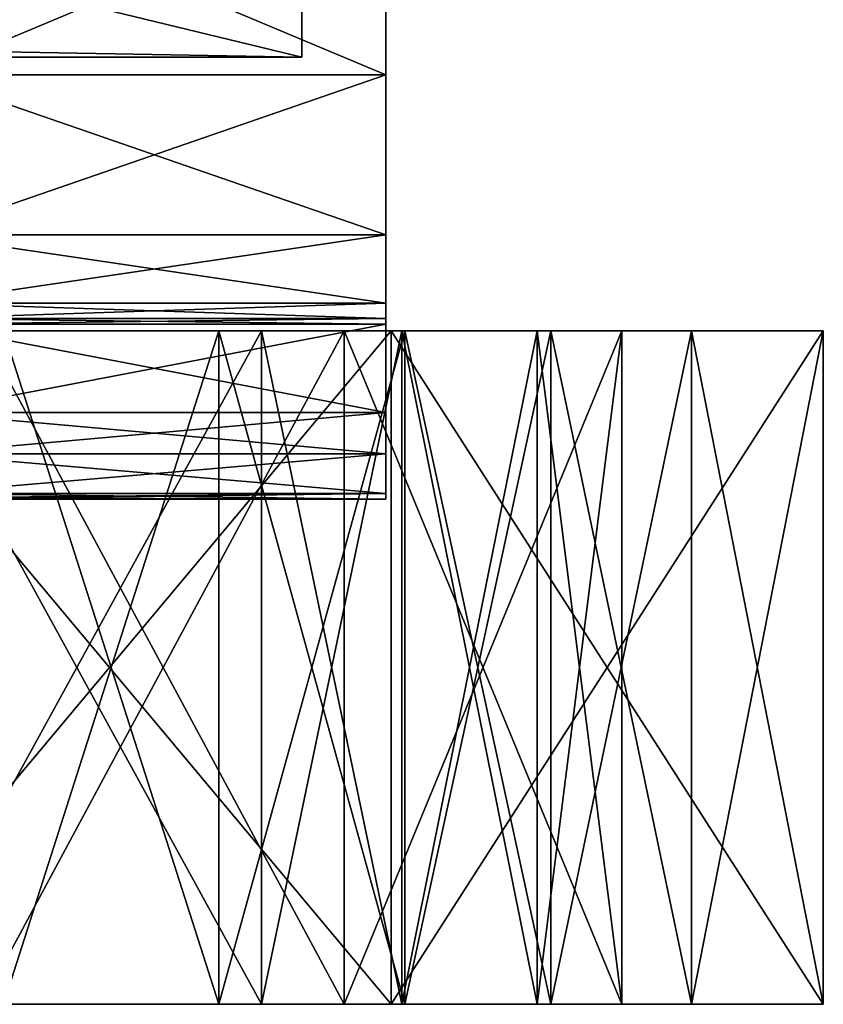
# Model space of a CAD drawing. Header units: millimetres. Extents: x -50 to 50, y -22 to 96.
# Tile 275 of 374: x 40 to 50, y -22 to -10. Entities that reach past the tile are written whole.
import ezdxf

# ---------------------------------------------------------------- set-up
doc = ezdxf.new("R2010")
doc.units = ezdxf.units.MM
doc.header["$LTSCALE"] = 65.185185
for name, color, linetype in [('1086', 7, 'CONTINUOUS'), ('1087', 7, 'CONTINUOUS'), ('1088', 7, 'CONTINUOUS'), ('1157', 7, 'CONTINUOUS'), ('1166', 7, 'CONTINUOUS'), ('1167', 7, 'CONTINUOUS'), ('1229', 7, 'CONTINUOUS'), ('1519', 7, 'CONTINUOUS'), ('1520', 7, 'CONTINUOUS'), ('1522', 7, 'CONTINUOUS'), ('1523', 7, 'CONTINUOUS'), ('1524', 7, 'CONTINUOUS'), ('1525', 7, 'CONTINUOUS'), ('1526', 7, 'CONTINUOUS'), ('1540', 7, 'CONTINUOUS'), ('1542', 7, 'CONTINUOUS'), ('1543', 7, 'CONTINUOUS'), ('1544', 7, 'CONTINUOUS'), ('1547', 7, 'CONTINUOUS'), ('1548', 7, 'CONTINUOUS'), ('3402', 7, 'CONTINUOUS'), ('800', 7, 'CONTINUOUS'), ('807', 7, 'CONTINUOUS'), ('808', 7, 'CONTINUOUS'), ('809', 7, 'CONTINUOUS'), ('939', 7, 'CONTINUOUS'), ('940', 7, 'CONTINUOUS'), ('941', 7, 'CONTINUOUS'), ('942', 7, 'CONTINUOUS'), ('943', 7, 'CONTINUOUS'), ('944', 7, 'CONTINUOUS')]:
    doc.layers.add(name, color=color, linetype=linetype)

msp = doc.modelspace()

# ---------------------------------------------------------------- linework, layer by layer
at = {"layer": '1086', "linetype": 'CONTINUOUS'}
for points in [[(39, -13.923, -6.811), (39, -13.923, -7.75), (44.5, -13.923, -7.75), (39, -13.923, -6.811)], [(39, -13.923, -6.811), (44.5, -13.923, -7.75), (44.5, -13.923, -6.811), (39, -13.923, -6.811)]]:
    msp.add_3dface(points, dxfattribs=at)
at = {"layer": '1087', "linetype": 'CONTINUOUS'}
for points in [[(39, -13.856, -8), (39, -13.673, -8.183), (44.5, -13.856, -8), (39, -13.856, -8)], [(39, -13.673, -8.183), (44.5, -13.673, -8.183), (44.5, -13.856, -8), (39, -13.673, -8.183)], [(39, -13.923, -7.75), (39, -13.856, -8), (44.5, -13.923, -7.75), (39, -13.923, -7.75)], [(39, -13.856, -8), (44.5, -13.856, -8), (44.5, -13.923, -7.75), (39, -13.856, -8)]]:
    msp.add_3dface(points, dxfattribs=at)
at = {"layer": '1088', "linetype": 'CONTINUOUS'}
for points in [[(39, -13.673, -8.183), (39, -12.86, -8.653), (44.5, -12.86, -8.653), (39, -13.673, -8.183)], [(39, -13.673, -8.183), (44.5, -12.86, -8.653), (44.5, -13.673, -8.183), (39, -13.673, -8.183)]]:
    msp.add_3dface(points, dxfattribs=at)
at = {"layer": '1157', "linetype": 'CONTINUOUS'}
for points in [[(39, -8.653, 12.86), (39, -10.96, 10.96), (44.5, -8.653, 12.86), (39, -8.653, 12.86)], [(39, -10.96, 10.96), (44.5, -10.96, 10.96), (44.5, -8.653, 12.86), (39, -10.96, 10.96)], [(39, -10.96, 10.96), (39, -12.86, 8.653), (44.5, -10.96, 10.96), (39, -10.96, 10.96)], [(39, -12.86, 8.653), (44.5, -12.86, 8.653), (44.5, -10.96, 10.96), (39, -12.86, 8.653)]]:
    msp.add_3dface(points, dxfattribs=at)
at = {"layer": '1166', "linetype": 'CONTINUOUS'}
for points in [[(39, -10.96, -10.96), (39, -8.653, -12.86), (44.5, -10.96, -10.96), (39, -10.96, -10.96)], [(39, -8.653, -12.86), (44.5, -8.653, -12.86), (44.5, -10.96, -10.96), (39, -8.653, -12.86)], [(39, -12.86, -8.653), (39, -10.96, -10.96), (44.5, -12.86, -8.653), (39, -12.86, -8.653)], [(44.5, -12.86, -8.653), (39, -10.96, -10.96), (44.5, -10.96, -10.96), (44.5, -12.86, -8.653)]]:
    msp.add_3dface(points, dxfattribs=at)
at = {"layer": '1167', "linetype": 'CONTINUOUS'}
for points in [[(39, -14.972, -4.012), (39, -13.923, -6.811), (44.5, -14.972, -4.012), (39, -14.972, -4.012)], [(39, -13.923, -6.811), (44.5, -13.923, -6.811), (44.5, -14.972, -4.012), (39, -13.923, -6.811)], [(39, -15.463, -1.063), (39, -14.972, -4.012), (44.5, -15.463, -1.063), (39, -15.463, -1.063)], [(39, -14.972, -4.012), (44.5, -14.972, -4.012), (44.5, -15.463, -1.063), (39, -14.972, -4.012)]]:
    msp.add_3dface(points, dxfattribs=at)
at = {"layer": '1229', "color": 7, "linetype": 'CONTINUOUS', "true_color": 0xe0f2ff}
for points in [[(44.563, -22, -33.135), (37.872, -22, -35.194), (44.005, -22, -35.572), (44.563, -22, -33.135)], [(44.005, -22, -35.572), (37.872, -22, -35.194), (39.704, -22, -36.895), (44.005, -22, -35.572)], [(37.872, -22, 35.194), (44.563, -22, 33.135), (39.704, -22, 36.895), (37.872, -22, 35.194)], [(39.959, -22, -50), (42.518, -22, -49.515), (38.635, -22, -47.301), (39.959, -22, -50)], [(42.518, -22, -49.515), (43.022, -22, -46.296), (38.635, -22, -47.301), (42.518, -22, -49.515)], [(43.022, -22, 46.296), (39.959, -22, 50), (38.635, -22, 47.301), (43.022, -22, 46.296)], [(39.704, -22, 36.895), (44.563, -22, 33.135), (44.005, -22, 35.572), (39.704, -22, 36.895)], [(42.518, -22, 49.515), (39.959, -22, 50), (43.022, -22, 46.296), (42.518, -22, 49.515)], [(42.518, -22, -49.515), (44.724, -22, -48.128), (43.022, -22, -46.296), (42.518, -22, -49.515)], [(44.724, -22, 48.128), (42.518, -22, 49.515), (44.689, -22, 44.689), (44.724, -22, 48.128)], [(44.689, -22, 44.689), (42.518, -22, 49.515), (43.022, -22, 46.296), (44.689, -22, 44.689)], [(43.022, -22, -46.296), (44.724, -22, -48.128), (44.689, -22, -44.689), (43.022, -22, -46.296)], [(47.301, -22, -38.635), (44.563, -22, -33.135), (44.005, -22, -35.572), (47.301, -22, -38.635)], [(44.005, -22, 35.572), (44.563, -22, 33.135), (47.301, -22, 38.635), (44.005, -22, 35.572)], [(49.691, -22, -37.9), (44.563, -22, -33.135), (47.301, -22, -38.635), (49.691, -22, -37.9)], [(44.563, -22, 33.135), (49.691, -22, 37.9), (47.301, -22, 38.635), (44.563, -22, 33.135)], [(44.689, -22, -44.689), (44.724, -22, -48.128), (46.296, -22, -43.022), (44.689, -22, -44.689)], [(46.296, -22, 43.022), (44.724, -22, 48.128), (44.689, -22, 44.689), (46.296, -22, 43.022)], [(44.724, -22, -48.128), (46.457, -22, -46.457), (46.296, -22, -43.022), (44.724, -22, -48.128)], [(46.457, -22, 46.457), (44.724, -22, 48.128), (46.296, -22, 43.022), (46.457, -22, 46.457)], [(46.296, -22, -43.022), (46.457, -22, -46.457), (47.301, -22, -38.635), (46.296, -22, -43.022)], [(46.457, -22, 46.457), (46.296, -22, 43.022), (47.301, -22, 38.635), (46.457, -22, 46.457)], [(46.457, -22, -46.457), (48.128, -22, -44.724), (47.301, -22, -38.635), (46.457, -22, -46.457)], [(48.128, -22, 44.724), (46.457, -22, 46.457), (47.301, -22, 38.635), (48.128, -22, 44.724)], [(48.128, -22, -44.724), (49.691, -22, -37.9), (47.301, -22, -38.635), (48.128, -22, -44.724)], [(49.691, -22, 37.9), (48.128, -22, 44.724), (47.301, -22, 38.635), (49.691, -22, 37.9)]]:
    msp.add_3dface(points, dxfattribs=at)
at = {"layer": '1519', "color": 7, "linetype": 'CONTINUOUS', "true_color": 0xe0f2ff}
for points in [[(44.563, -14, 33.135), (37.872, -14, 35.194), (44.005, -14, 35.572), (44.563, -14, 33.135)], [(44.005, -14, 35.572), (37.872, -14, 35.194), (39.704, -14, 36.895), (44.005, -14, 35.572)], [(39.959, -14, 50), (42.518, -14, 49.515), (38.635, -14, 47.301), (39.959, -14, 50)], [(38.635, -14, 47.301), (42.518, -14, 49.515), (43.022, -14, 46.296), (38.635, -14, 47.301)], [(42.518, -14, 49.515), (44.724, -14, 48.128), (43.022, -14, 46.296), (42.518, -14, 49.515)], [(43.022, -14, 46.296), (44.724, -14, 48.128), (44.689, -14, 44.689), (43.022, -14, 46.296)], [(47.301, -14, 38.635), (44.563, -14, 33.135), (44.005, -14, 35.572), (47.301, -14, 38.635)], [(49.691, -14, 37.9), (44.563, -14, 33.135), (47.301, -14, 38.635), (49.691, -14, 37.9)], [(44.724, -14, 48.128), (46.296, -14, 43.022), (44.689, -14, 44.689), (44.724, -14, 48.128)], [(44.724, -14, 48.128), (46.457, -14, 46.457), (46.296, -14, 43.022), (44.724, -14, 48.128)], [(46.296, -14, 43.022), (46.457, -14, 46.457), (47.301, -14, 38.635), (46.296, -14, 43.022)], [(46.457, -14, 46.457), (48.128, -14, 44.724), (47.301, -14, 38.635), (46.457, -14, 46.457)], [(48.128, -14, 44.724), (49.691, -14, 37.9), (47.301, -14, 38.635), (48.128, -14, 44.724)]]:
    msp.add_3dface(points, dxfattribs=at)
at = {"layer": '1520', "color": 7, "linetype": 'CONTINUOUS', "true_color": 0xe0f2ff}
for points in [[(38.635, -22, -47.301), (43.022, -22, -46.296), (38.635, -14, -47.301), (38.635, -22, -47.301)], [(38.635, -14, -47.301), (43.022, -22, -46.296), (43.022, -14, -46.296), (38.635, -14, -47.301)]]:
    msp.add_3dface(points, dxfattribs=at)
at = {"layer": '1522', "color": 7, "linetype": 'CONTINUOUS', "true_color": 0xe0f2ff}
for points in [[(44.005, -22, -35.572), (39.704, -22, -36.895), (44.005, -14, -35.572), (44.005, -22, -35.572)], [(39.704, -22, -36.895), (39.704, -14, -36.895), (44.005, -14, -35.572), (39.704, -22, -36.895)], [(47.301, -22, -38.635), (44.005, -22, -35.572), (47.301, -14, -38.635), (47.301, -22, -38.635)], [(47.301, -14, -38.635), (44.005, -22, -35.572), (44.005, -14, -35.572), (47.301, -14, -38.635)], [(46.296, -22, -43.022), (47.301, -22, -38.635), (46.296, -14, -43.022), (46.296, -22, -43.022)], [(46.296, -14, -43.022), (47.301, -22, -38.635), (47.301, -14, -38.635), (46.296, -14, -43.022)]]:
    msp.add_3dface(points, dxfattribs=at)
at = {"layer": '1523', "color": 7, "linetype": 'CONTINUOUS', "true_color": 0xe0f2ff}
for points in [[(43.022, -22, -46.296), (44.689, -22, -44.689), (43.022, -14, -46.296), (43.022, -22, -46.296)], [(43.022, -14, -46.296), (44.689, -22, -44.689), (44.689, -14, -44.689), (43.022, -14, -46.296)], [(44.689, -22, -44.689), (46.296, -22, -43.022), (44.689, -14, -44.689), (44.689, -22, -44.689)], [(46.296, -22, -43.022), (46.296, -14, -43.022), (44.689, -14, -44.689), (46.296, -22, -43.022)]]:
    msp.add_3dface(points, dxfattribs=at)
at = {"layer": '1524', "color": 7, "linetype": 'CONTINUOUS', "true_color": 0xe0f2ff}
for points in [[(42.518, -22, -49.515), (39.959, -22, -50), (42.518, -14, -49.515), (42.518, -22, -49.515)], [(39.959, -22, -50), (39.959, -14, -50), (42.518, -14, -49.515), (39.959, -22, -50)], [(44.724, -22, -48.128), (42.518, -22, -49.515), (44.724, -14, -48.128), (44.724, -22, -48.128)], [(44.724, -14, -48.128), (42.518, -22, -49.515), (42.518, -14, -49.515), (44.724, -14, -48.128)]]:
    msp.add_3dface(points, dxfattribs=at)
at = {"layer": '1525', "color": 7, "linetype": 'CONTINUOUS', "true_color": 0xe0f2ff}
for points in [[(46.457, -22, -46.457), (44.724, -22, -48.128), (46.457, -14, -46.457), (46.457, -22, -46.457)], [(44.724, -22, -48.128), (44.724, -14, -48.128), (46.457, -14, -46.457), (44.724, -22, -48.128)], [(48.128, -22, -44.724), (46.457, -22, -46.457), (48.128, -14, -44.724), (48.128, -22, -44.724)], [(48.128, -14, -44.724), (46.457, -22, -46.457), (46.457, -14, -46.457), (48.128, -14, -44.724)]]:
    msp.add_3dface(points, dxfattribs=at)
at = {"layer": '1526', "color": 7, "linetype": 'CONTINUOUS', "true_color": 0xe0f2ff}
for points in [[(37.872, -22, -35.194), (44.563, -22, -33.135), (37.872, -14, -35.194), (37.872, -22, -35.194)], [(37.872, -14, -35.194), (44.563, -22, -33.135), (44.563, -14, -33.135), (37.872, -14, -35.194)], [(44.563, -22, -33.135), (49.691, -22, -37.9), (44.563, -14, -33.135), (44.563, -22, -33.135)], [(44.563, -14, -33.135), (49.691, -22, -37.9), (49.691, -14, -37.9), (44.563, -14, -33.135)], [(49.691, -22, -37.9), (48.128, -22, -44.724), (49.691, -14, -37.9), (49.691, -22, -37.9)], [(48.128, -22, -44.724), (48.128, -14, -44.724), (49.691, -14, -37.9), (48.128, -22, -44.724)]]:
    msp.add_3dface(points, dxfattribs=at)
at = {"layer": '1540', "color": 7, "linetype": 'CONTINUOUS', "true_color": 0xe0f2ff}
for points in [[(39.704, -22, 36.895), (44.005, -22, 35.572), (39.704, -14, 36.895), (39.704, -22, 36.895)], [(44.005, -22, 35.572), (44.005, -14, 35.572), (39.704, -14, 36.895), (44.005, -22, 35.572)], [(44.005, -22, 35.572), (47.301, -22, 38.635), (44.005, -14, 35.572), (44.005, -22, 35.572)], [(47.301, -22, 38.635), (47.301, -14, 38.635), (44.005, -14, 35.572), (47.301, -22, 38.635)], [(47.301, -22, 38.635), (46.296, -22, 43.022), (47.301, -14, 38.635), (47.301, -22, 38.635)], [(46.296, -22, 43.022), (46.296, -14, 43.022), (47.301, -14, 38.635), (46.296, -22, 43.022)]]:
    msp.add_3dface(points, dxfattribs=at)
at = {"layer": '1542', "color": 7, "linetype": 'CONTINUOUS', "true_color": 0xe0f2ff}
for points in [[(43.022, -22, 46.296), (38.635, -22, 47.301), (43.022, -14, 46.296), (43.022, -22, 46.296)], [(38.635, -22, 47.301), (38.635, -14, 47.301), (43.022, -14, 46.296), (38.635, -22, 47.301)]]:
    msp.add_3dface(points, dxfattribs=at)
at = {"layer": '1543', "color": 7, "linetype": 'CONTINUOUS', "true_color": 0xe0f2ff}
for points in [[(44.689, -22, 44.689), (43.022, -22, 46.296), (44.689, -14, 44.689), (44.689, -22, 44.689)], [(43.022, -22, 46.296), (43.022, -14, 46.296), (44.689, -14, 44.689), (43.022, -22, 46.296)], [(46.296, -22, 43.022), (44.689, -22, 44.689), (46.296, -14, 43.022), (46.296, -22, 43.022)], [(46.296, -14, 43.022), (44.689, -22, 44.689), (44.689, -14, 44.689), (46.296, -14, 43.022)]]:
    msp.add_3dface(points, dxfattribs=at)
at = {"layer": '1544', "color": 7, "linetype": 'CONTINUOUS', "true_color": 0xe0f2ff}
for points in [[(39.959, -22, 50), (42.518, -22, 49.515), (39.959, -14, 50), (39.959, -22, 50)], [(39.959, -14, 50), (42.518, -22, 49.515), (42.518, -14, 49.515), (39.959, -14, 50)], [(42.518, -22, 49.515), (44.724, -22, 48.128), (42.518, -14, 49.515), (42.518, -22, 49.515)], [(44.724, -22, 48.128), (44.724, -14, 48.128), (42.518, -14, 49.515), (44.724, -22, 48.128)]]:
    msp.add_3dface(points, dxfattribs=at)
at = {"layer": '1547', "color": 7, "linetype": 'CONTINUOUS', "true_color": 0xe0f2ff}
for points in [[(44.563, -22, 33.135), (37.872, -22, 35.194), (44.563, -14, 33.135), (44.563, -22, 33.135)], [(37.872, -22, 35.194), (37.872, -14, 35.194), (44.563, -14, 33.135), (37.872, -22, 35.194)], [(49.691, -22, 37.9), (44.563, -22, 33.135), (49.691, -14, 37.9), (49.691, -22, 37.9)], [(44.563, -22, 33.135), (44.563, -14, 33.135), (49.691, -14, 37.9), (44.563, -22, 33.135)], [(48.128, -22, 44.724), (49.691, -22, 37.9), (48.128, -14, 44.724), (48.128, -22, 44.724)], [(49.691, -22, 37.9), (49.691, -14, 37.9), (48.128, -14, 44.724), (49.691, -22, 37.9)]]:
    msp.add_3dface(points, dxfattribs=at)
at = {"layer": '1548', "color": 7, "linetype": 'CONTINUOUS', "true_color": 0xe0f2ff}
for points in [[(44.724, -22, 48.128), (46.457, -22, 46.457), (44.724, -14, 48.128), (44.724, -22, 48.128)], [(46.457, -22, 46.457), (46.457, -14, 46.457), (44.724, -14, 48.128), (46.457, -22, 46.457)], [(46.457, -22, 46.457), (48.128, -22, 44.724), (46.457, -14, 46.457), (46.457, -22, 46.457)], [(48.128, -22, 44.724), (48.128, -14, 44.724), (46.457, -14, 46.457), (48.128, -22, 44.724)]]:
    msp.add_3dface(points, dxfattribs=at)
at = {"layer": '3402', "color": 7, "linetype": 'CONTINUOUS', "true_color": 0xe0f2ff}
for points in [[(39.704, -14, -36.895), (37.872, -14, -35.194), (44.563, -14, -33.135), (39.704, -14, -36.895)], [(39.959, -14, -50), (38.635, -14, -47.301), (43.022, -14, -46.296), (39.959, -14, -50)], [(44.005, -14, -35.572), (39.704, -14, -36.895), (44.563, -14, -33.135), (44.005, -14, -35.572)], [(39.959, -14, -50), (43.022, -14, -46.296), (42.518, -14, -49.515), (39.959, -14, -50)], [(43.022, -14, -46.296), (44.689, -14, -44.689), (42.518, -14, -49.515), (43.022, -14, -46.296)], [(44.689, -14, -44.689), (44.724, -14, -48.128), (42.518, -14, -49.515), (44.689, -14, -44.689)], [(47.301, -14, -38.635), (44.005, -14, -35.572), (44.563, -14, -33.135), (47.301, -14, -38.635)], [(47.301, -14, -38.635), (44.563, -14, -33.135), (49.691, -14, -37.9), (47.301, -14, -38.635)], [(44.689, -14, -44.689), (46.296, -14, -43.022), (44.724, -14, -48.128), (44.689, -14, -44.689)], [(44.724, -14, -48.128), (46.296, -14, -43.022), (46.457, -14, -46.457), (44.724, -14, -48.128)], [(46.296, -14, -43.022), (47.301, -14, -38.635), (46.457, -14, -46.457), (46.296, -14, -43.022)], [(47.301, -14, -38.635), (48.128, -14, -44.724), (46.457, -14, -46.457), (47.301, -14, -38.635)], [(48.128, -14, -44.724), (47.301, -14, -38.635), (49.691, -14, -37.9), (48.128, -14, -44.724)]]:
    msp.add_3dface(points, dxfattribs=at)
at = {"layer": '800', "linetype": 'CONTINUOUS'}
msp.add_3dface([(43.5, -10.75), (43.5, -7.601, 7.602), (43.5, -7.601, -7.602), (43.5, -10.75)], dxfattribs=at)
at = {"layer": '807', "linetype": 'CONTINUOUS'}
for points in [[(39, -13.923, 6.811), (39, -14.972, 4.012), (44.5, -13.923, 6.811), (39, -13.923, 6.811)], [(44.5, -13.923, 6.811), (39, -14.972, 4.012), (44.5, -14.972, 4.012), (44.5, -13.923, 6.811)], [(39, -14.972, 4.012), (39, -15.463, 1.063), (44.5, -14.972, 4.012), (39, -14.972, 4.012)], [(44.5, -14.972, 4.012), (39, -15.463, 1.063), (44.5, -15.463, 1.063), (44.5, -14.972, 4.012)]]:
    msp.add_3dface(points, dxfattribs=at)
at = {"layer": '808', "linetype": 'CONTINUOUS'}
for points in [[(44.5, -8.653, 12.86), (44.5, -10.96, 10.96), (44.5, -8.653, -12.86), (44.5, -8.653, 12.86)], [(44.5, -8.653, -12.86), (44.5, -10.96, 10.96), (44.5, -10.96, -10.96), (44.5, -8.653, -12.86)], [(44.5, -12.86, 8.653), (44.5, -12.86, -8.653), (44.5, -10.96, -10.96), (44.5, -12.86, 8.653)], [(44.5, -10.96, 10.96), (44.5, -12.86, 8.653), (44.5, -10.96, -10.96), (44.5, -10.96, 10.96)], [(44.5, -13.673, -8.183), (44.5, -12.86, -8.653), (44.5, -13.673, 8.183), (44.5, -13.673, -8.183)], [(44.5, -13.673, 8.183), (44.5, -12.86, -8.653), (44.5, -12.86, 8.653), (44.5, -13.673, 8.183)], [(44.5, -13.856, -8), (44.5, -13.673, -8.183), (44.5, -13.856, 8), (44.5, -13.856, -8)], [(44.5, -13.856, 8), (44.5, -13.673, -8.183), (44.5, -13.673, 8.183), (44.5, -13.856, 8)], [(44.5, -13.856, -8), (44.5, -13.923, 6.811), (44.5, -13.923, -6.811), (44.5, -13.856, -8)], [(44.5, -13.923, 6.811), (44.5, -13.856, -8), (44.5, -13.923, 7.75), (44.5, -13.923, 6.811)], [(44.5, -13.923, -7.75), (44.5, -13.856, -8), (44.5, -13.923, -6.811), (44.5, -13.923, -7.75)], [(44.5, -13.923, 7.75), (44.5, -13.856, -8), (44.5, -13.856, 8), (44.5, -13.923, 7.75)], [(44.5, -13.923, 6.811), (44.5, -14.972, 4.012), (44.5, -13.923, -6.811), (44.5, -13.923, 6.811)], [(44.5, -13.923, -6.811), (44.5, -14.972, 4.012), (44.5, -14.972, -4.012), (44.5, -13.923, -6.811)], [(44.5, -14.972, 4.012), (44.5, -15.463, 1.063), (44.5, -14.972, -4.012), (44.5, -14.972, 4.012)], [(44.5, -14.972, -4.012), (44.5, -15.463, 1.063), (44.5, -15.463, -1.063), (44.5, -14.972, -4.012)], [(44.5, -15.463, -1.063), (44.5, -15.463, 1.063), (44.5, -15.933, 0.25), (44.5, -15.463, -1.063)], [(44.5, -15.933, -0.25), (44.5, -15.463, -1.063), (44.5, -15.933, 0.25), (44.5, -15.933, -0.25)], [(44.5, -16), (44.5, -15.933, -0.25), (44.5, -15.933, 0.25), (44.5, -16)]]:
    msp.add_3dface(points, dxfattribs=at)
at = {"layer": '809', "linetype": 'CONTINUOUS'}
for points in [[(43.5, -7.601, 7.602), (43.5, -10.75), (30.5, -7.601, 7.601), (43.5, -7.601, 7.602)], [(30.5, -7.601, 7.601), (43.5, -10.75), (37.5, -10.645, 1.5), (30.5, -7.601, 7.601)], [(37.5, -10.645, -1.5), (43.5, -7.601, -7.602), (30.5, -10.645, -1.5), (37.5, -10.645, -1.5)], [(30.5, -10.645, -1.5), (43.5, -7.601, -7.602), (30.5, -7.601, -7.601), (30.5, -10.645, -1.5)], [(43.5, -10.75), (43.5, -7.601, -7.602), (37.5, -10.75), (43.5, -10.75)], [(37.5, -10.75), (43.5, -7.601, -7.602), (37.5, -10.645, -1.5), (37.5, -10.75)], [(37.5, -10.645, 1.5), (43.5, -10.75), (37.5, -10.75), (37.5, -10.645, 1.5)]]:
    msp.add_3dface(points, dxfattribs=at)
at = {"layer": '939', "linetype": 'CONTINUOUS'}
for points in [[(39, -15.463, 1.063), (39, -15.933, 0.25), (44.5, -15.933, 0.25), (39, -15.463, 1.063)], [(44.5, -15.463, 1.063), (39, -15.463, 1.063), (44.5, -15.933, 0.25), (44.5, -15.463, 1.063)]]:
    msp.add_3dface(points, dxfattribs=at)
at = {"layer": '940', "linetype": 'CONTINUOUS'}
for points in [[(39, -15.983, 0.129), (39, -16), (44.5, -15.933, 0.25), (39, -15.983, 0.129)], [(39, -16), (44.5, -16), (44.5, -15.933, 0.25), (39, -16)], [(39, -15.933, 0.25), (39, -15.983, 0.129), (44.5, -15.933, 0.25), (39, -15.933, 0.25)], [(39, -15.983, -0.129), (39, -15.933, -0.25), (44.5, -16), (39, -15.983, -0.129)], [(39, -15.933, -0.25), (44.5, -15.933, -0.25), (44.5, -16), (39, -15.933, -0.25)], [(39, -16), (39, -15.983, -0.129), (44.5, -16), (39, -16)]]:
    msp.add_3dface(points, dxfattribs=at)
at = {"layer": '941', "linetype": 'CONTINUOUS'}
for points in [[(39, -15.933, -0.25), (39, -15.463, -1.063), (44.5, -15.463, -1.063), (39, -15.933, -0.25)], [(39, -15.933, -0.25), (44.5, -15.463, -1.063), (44.5, -15.933, -0.25), (39, -15.933, -0.25)]]:
    msp.add_3dface(points, dxfattribs=at)
at = {"layer": '942', "linetype": 'CONTINUOUS'}
for points in [[(39, -12.86, 8.653), (39, -13.673, 8.183), (44.5, -13.673, 8.183), (39, -12.86, 8.653)], [(39, -12.86, 8.653), (44.5, -13.673, 8.183), (44.5, -12.86, 8.653), (39, -12.86, 8.653)]]:
    msp.add_3dface(points, dxfattribs=at)
at = {"layer": '943', "linetype": 'CONTINUOUS'}
for points in [[(39, -13.673, 8.183), (39, -13.856, 8), (44.5, -13.673, 8.183), (39, -13.673, 8.183)], [(39, -13.856, 8), (44.5, -13.856, 8), (44.5, -13.673, 8.183), (39, -13.856, 8)], [(39, -13.856, 8), (39, -13.923, 7.75), (44.5, -13.856, 8), (39, -13.856, 8)], [(39, -13.923, 7.75), (44.5, -13.923, 7.75), (44.5, -13.856, 8), (39, -13.923, 7.75)]]:
    msp.add_3dface(points, dxfattribs=at)
at = {"layer": '944', "linetype": 'CONTINUOUS'}
for points in [[(39, -13.923, 7.75), (39, -13.923, 6.811), (44.5, -13.923, 6.811), (39, -13.923, 7.75)], [(39, -13.923, 7.75), (44.5, -13.923, 6.811), (44.5, -13.923, 7.75), (39, -13.923, 7.75)]]:
    msp.add_3dface(points, dxfattribs=at)

doc.saveas('drawing.dxf')
